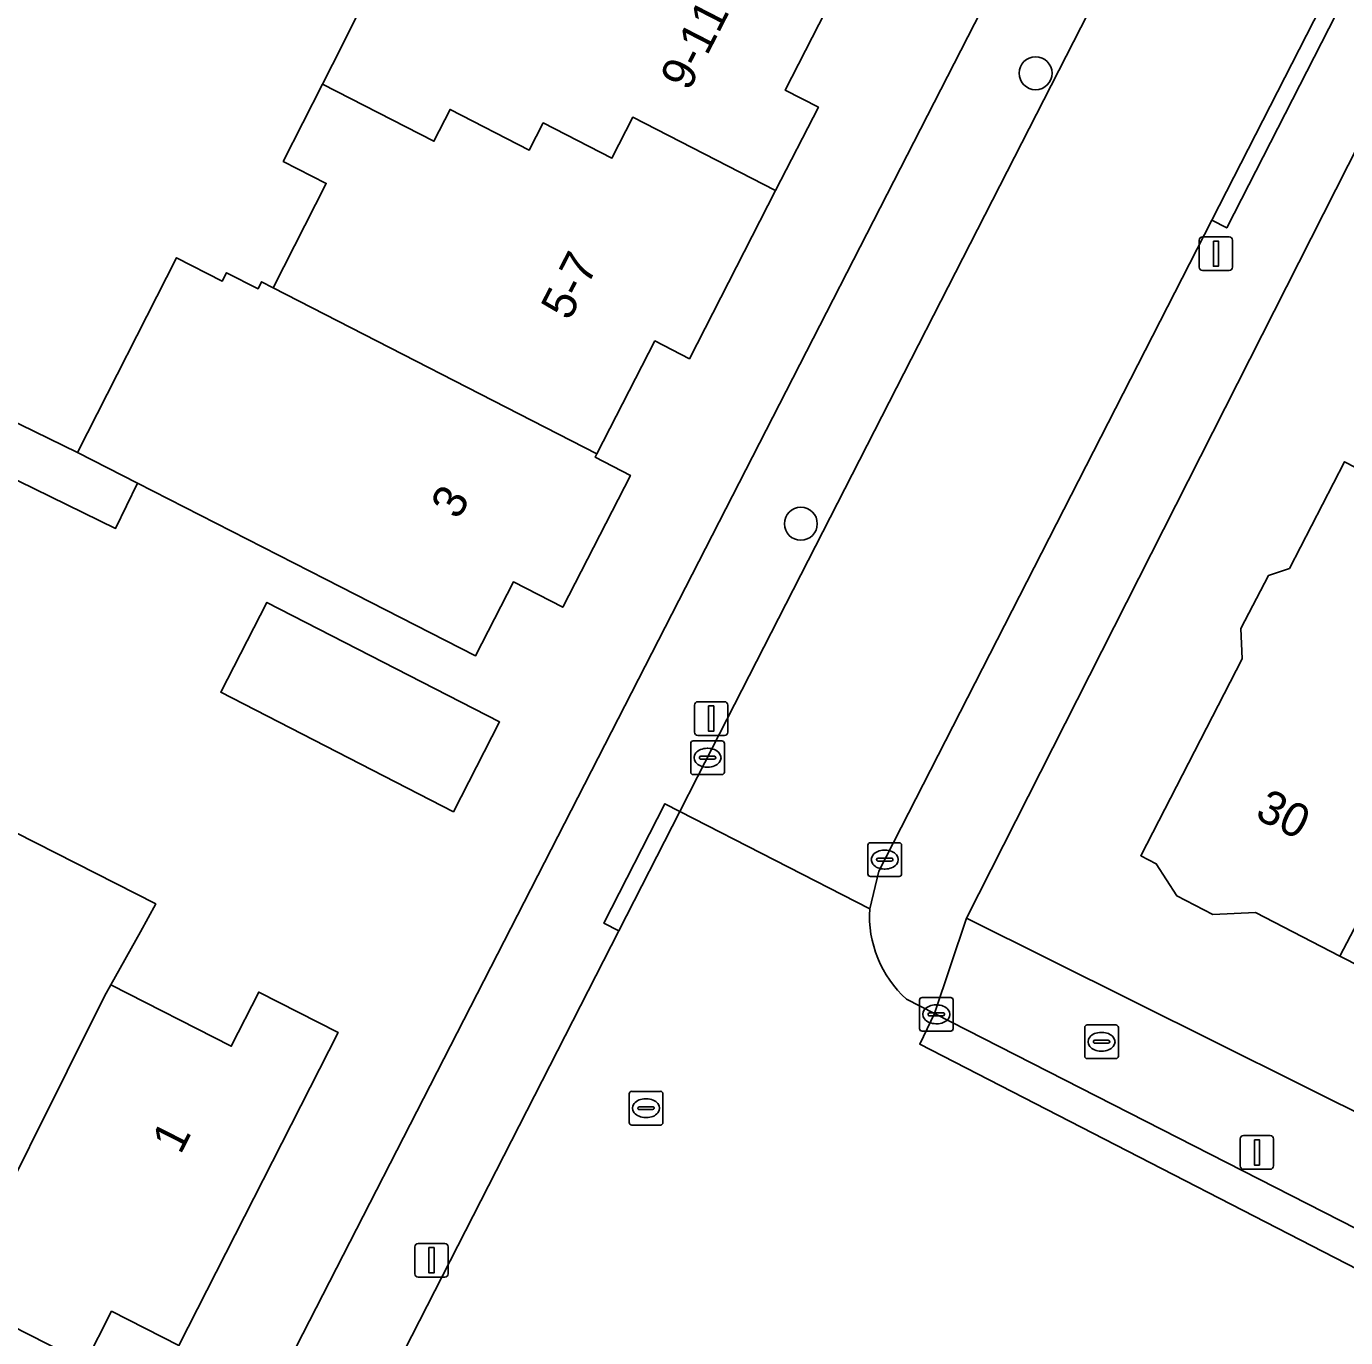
# Model space of a CAD drawing. Extents: x 160349 to 161355, y 381727 to 382854.
# Drawn here: x 161117.06 to 161156.25, y 382350.04 to 382388.98 of the extents above; entities that cross this region are included whole.
import ezdxf

# ---------------------------------------------------------------- set-up
doc = ezdxf.new("R2010")
doc.units = 0
for name, color, linetype in [('IMGEO_Boom', 7, 'Continuous'), ('IMGEO_Brandkraan', 7, 'Continuous'), ('IMGEO_Erf', 7, 'Continuous'), ('IMGEO_Kolk', 7, 'Continuous'), ('IMGEO_Lichtmast', 7, 'Continuous'), ('IMGEO_Pand', 7, 'Continuous'), ('IMGEO_Pand_nummerreeks', 7, 'Continuous'), ('IMGEO_Parkeervlak_open', 7, 'Continuous'), ('IMGEO_Rijbaan_lokaal_open', 7, 'Continuous'), ('IMGEO_Rioolput', 7, 'Continuous'), ('IMGEO_Voetpad_open', 7, 'Continuous')]:
    doc.layers.add(name, color=color, linetype=linetype)

msp = doc.modelspace()

# ---------------------------------------------------------------- linework, layer by layer
at = {"layer": 'IMGEO_Boom'}
for centre in [(161147.045, 382387.59), (161140.071, 382374.212)]:
    msp.add_circle(centre, 0.489, dxfattribs=at)
at = {"layer": 'IMGEO_Brandkraan'}
for p, q in [((161148.502, 382358.402), (161148.502, 382359.254)), ((161148.577, 382359.328), (161149.429, 382359.328)), ((161149.503, 382359.254), (161149.503, 382358.402)), ((161148.761, 382358.822), (161148.761, 382358.834)), ((161148.804, 382358.871), (161149.202, 382358.871)), ((161148.99, 382359.108), (161149.015, 382359.108)), ((161149.245, 382358.834), (161149.245, 382358.822)), ((161149.199, 382358.785), (161148.801, 382358.785)), ((161149.013, 382358.548), (161148.988, 382358.548)), ((161149.429, 382358.328), (161148.577, 382358.328))]:
    msp.add_line(p, q, dxfattribs=at)
for points in [[(161148.502, 382358.402), (161148.502, 382359.254)], [(161148.577, 382359.328), (161149.429, 382359.328)], [(161149.503, 382359.254), (161149.503, 382358.402)], [(161149.429, 382358.328), (161148.577, 382358.328)]]:
    msp.add_lwpolyline(points, dxfattribs=at)
for centre, radius, start, end in [((161148.579, 382359.252), 0.0765, 91.552, 178.448), ((161148.579, 382359.252), 0.0765, 91.552, 178.448), ((161149.427, 382359.252), 0.0765, 1.552, 88.448), ((161149.427, 382359.252), 0.0765, 1.552, 88.448), ((161148.801, 382358.831), 0.0403, 85.8775, 175.7526), ((161148.798, 382358.821), 0.0366, 178.938, 274.7102), ((161149.202, 382358.828), 0.043, 264.8664, 352.4533), ((161149.206, 382358.833), 0.0386, 1.7309, 96.639), ((161148.579, 382358.404), 0.0765, 181.552, 268.448), ((161148.579, 382358.404), 0.0765, 181.552, 268.448), ((161149.427, 382358.404), 0.0765, 271.552, 358.448), ((161149.427, 382358.404), 0.0765, 271.552, 358.448)]:
    msp.add_arc(centre, radius, start, end, dxfattribs=at)
for centre, major_axis, ratio, start_param, end_param in [((161148.989, 382358.828), (-0.387, 0.002), 0.722429, 4.712389, 7.853982), ((161149.014, 382358.828), (-0.39, 0.002), 0.717154, 1.570796, 4.712389)]:
    msp.add_ellipse(centre, major_axis=major_axis, ratio=ratio, start_param=start_param, end_param=end_param, dxfattribs=at)
at = {"layer": 'IMGEO_Erf'}
for points in [[(161085.402, 382359.661), (161120.886, 382341.599), (161134.444, 382368.034), (161148.024, 382394.51), (161143.581, 382396.8), (161142.597, 382394.882), (161144.361, 382393.977), (161142.376, 382390.109), (161141.41, 382390.61), (161139.602, 382387.088), (161140.592, 382386.58), (161139.322, 382384.105), (161136.76, 382379.113), (161135.734, 382379.639), (161134.013, 382376.286), (161133.961, 382376.185), (161135.006, 382375.648), (161132.996, 382371.733), (161131.53, 382372.486), (161130.402, 382370.287), (161125.954, 382372.57), (161120.368, 382375.417), (161119.712, 382374.074), (161114.89, 382376.429)], [(161104.527, 382383.189), (161118.585, 382376.323), (161121.527, 382382.112), (161122.885, 382381.416), (161123.013, 382381.667), (161123.946, 382381.191), (161124.052, 382381.398), (161124.398, 382381.221), (161125.974, 382384.318), (161124.693, 382384.97), (161125.863, 382387.269), (161126.157, 382387.847), (161128.162, 382391.847)], [(161157.062, 382386.302), (161144.994, 382362.495), (161162.331, 382353.867)], [(161156.726, 382361.041), (161156.083, 382361.373), (161153.575, 382362.667), (161152.312, 382362.607), (161151.242, 382363.159), (161150.627, 382364.116), (161150.167, 382364.354), (161153.185, 382370.204), (161153.143, 382371.1), (161153.958, 382372.679), (161154.585, 382372.88), (161156.221, 382376.051), (161160.665, 382373.759)], [(161114.958, 382365.948), (161120.906, 382362.92), (161120.451, 382362.093), (161119.569, 382360.516), (161123.148, 382358.695), (161123.966, 382360.303), (161126.327, 382359.101), (161121.596, 382349.807), (161119.596, 382350.825), (161118.809, 382349.28), (161114.934, 382351.253)]]:
    msp.add_lwpolyline(points, dxfattribs=at)
msp.add_lwpolyline([(161124.208, 382371.877), (161131.122, 382368.328), (161129.751, 382365.657), (161122.837, 382369.206)], close=True, dxfattribs=at)
at = {"layer": 'IMGEO_Kolk'}
for p, q in [((161136.798, 382366.837), (161136.798, 382367.689)), ((161136.873, 382367.763), (161137.725, 382367.763)), ((161137.286, 382367.543), (161137.311, 382367.543)), ((161137.799, 382367.689), (161137.799, 382366.837)), ((161137.057, 382367.257), (161137.057, 382367.269)), ((161137.495, 382367.22), (161137.097, 382367.22)), ((161137.1, 382367.306), (161137.498, 382367.306)), ((161137.541, 382367.269), (161137.541, 382367.257)), ((161137.725, 382366.763), (161136.873, 382366.763)), ((161137.309, 382366.983), (161137.284, 382366.983)), ((161142.137, 382364.738), (161142.989, 382364.738)), ((161142.062, 382363.812), (161142.062, 382364.664)), ((161142.55, 382364.518), (161142.575, 382364.518)), ((161143.063, 382364.664), (161143.063, 382363.812)), ((161142.321, 382364.232), (161142.321, 382364.244)), ((161142.759, 382364.195), (161142.361, 382364.195)), ((161142.364, 382364.281), (161142.762, 382364.281)), ((161142.573, 382363.958), (161142.548, 382363.958)), ((161142.805, 382364.244), (161142.805, 382364.232)), ((161142.989, 382363.738), (161142.137, 382363.738)), ((161143.595, 382359.217), (161143.595, 382360.069)), ((161143.67, 382360.143), (161144.522, 382360.143)), ((161144.596, 382360.069), (161144.596, 382359.217)), ((161143.854, 382359.637), (161143.854, 382359.649)), ((161144.292, 382359.6), (161143.894, 382359.6)), ((161143.897, 382359.686), (161144.295, 382359.686)), ((161144.083, 382359.923), (161144.108, 382359.923)), ((161144.338, 382359.649), (161144.338, 382359.637)), ((161144.106, 382359.363), (161144.081, 382359.363)), ((161144.522, 382359.143), (161143.67, 382359.143))]:
    msp.add_line(p, q, dxfattribs=at)
for points in [[(161136.798, 382366.837), (161136.798, 382367.689)], [(161136.873, 382367.763), (161137.725, 382367.763)], [(161137.799, 382367.689), (161137.799, 382366.837)], [(161137.725, 382366.763), (161136.873, 382366.763)], [(161142.137, 382364.738), (161142.989, 382364.738)], [(161142.062, 382363.812), (161142.062, 382364.664)], [(161143.063, 382364.664), (161143.063, 382363.812)], [(161142.989, 382363.738), (161142.137, 382363.738)], [(161143.595, 382359.217), (161143.595, 382360.069)], [(161143.67, 382360.143), (161144.522, 382360.143)], [(161144.596, 382360.069), (161144.596, 382359.217)], [(161144.522, 382359.143), (161143.67, 382359.143)]]:
    msp.add_lwpolyline(points, dxfattribs=at)
for centre, radius, start, end in [((161136.875, 382367.687), 0.0765, 91.552, 178.448), ((161136.875, 382367.687), 0.0765, 91.552, 178.448), ((161137.723, 382367.687), 0.0765, 1.552, 88.448), ((161137.723, 382367.687), 0.0765, 1.552, 88.448), ((161137.097, 382367.266), 0.0403, 85.8775, 175.7526), ((161137.094, 382367.256), 0.0366, 178.938, 274.7102), ((161137.498, 382367.263), 0.043, 264.8664, 352.4533), ((161137.502, 382367.268), 0.0386, 1.7309, 96.639), ((161136.875, 382366.839), 0.0765, 181.552, 268.448), ((161136.875, 382366.839), 0.0765, 181.552, 268.448), ((161137.723, 382366.839), 0.0765, 271.552, 358.448), ((161137.723, 382366.839), 0.0765, 271.552, 358.448), ((161142.139, 382364.662), 0.0765, 91.552, 178.448), ((161142.139, 382364.662), 0.0765, 91.552, 178.448), ((161142.987, 382364.662), 0.0765, 1.552, 88.448), ((161142.987, 382364.662), 0.0765, 1.552, 88.448), ((161142.361, 382364.241), 0.0403, 85.8775, 175.7526), ((161142.358, 382364.231), 0.0366, 178.938, 274.7102), ((161142.762, 382364.238), 0.043, 264.8664, 352.4533), ((161142.766, 382364.243), 0.0386, 1.7309, 96.639), ((161142.139, 382363.814), 0.0765, 181.552, 268.448), ((161142.139, 382363.814), 0.0765, 181.552, 268.448), ((161142.987, 382363.814), 0.0765, 271.552, 358.448), ((161142.987, 382363.814), 0.0765, 271.552, 358.448), ((161143.672, 382360.067), 0.0765, 91.552, 178.448), ((161143.672, 382360.067), 0.0765, 91.552, 178.448), ((161144.52, 382360.067), 0.0765, 1.552, 88.448), ((161144.52, 382360.067), 0.0765, 1.552, 88.448), ((161143.894, 382359.646), 0.0403, 85.8775, 175.7526), ((161143.891, 382359.636), 0.0366, 178.938, 274.7102), ((161144.295, 382359.643), 0.043, 264.8664, 352.4533), ((161144.299, 382359.648), 0.0386, 1.7309, 96.639), ((161143.672, 382359.219), 0.0765, 181.552, 268.448), ((161143.672, 382359.219), 0.0765, 181.552, 268.448), ((161144.52, 382359.219), 0.0765, 271.552, 358.448), ((161144.52, 382359.219), 0.0765, 271.552, 358.448)]:
    msp.add_arc(centre, radius, start, end, dxfattribs=at)
for centre, major_axis, ratio, start_param, end_param in [((161137.285, 382367.263), (-0.387, 0.002), 0.722429, 4.712389, 7.853982), ((161137.31, 382367.263), (-0.39, 0.002), 0.717154, 1.570796, 4.712389), ((161142.549, 382364.238), (-0.387, 0.002), 0.722429, 4.712389, 7.853982), ((161142.574, 382364.238), (-0.39, 0.002), 0.717154, 1.570796, 4.712389), ((161144.082, 382359.643), (-0.387, 0.002), 0.722429, 4.712389, 7.853982), ((161144.107, 382359.643), (-0.39, 0.002), 0.717154, 1.570796, 4.712389)]:
    msp.add_ellipse(centre, major_axis=major_axis, ratio=ratio, start_param=start_param, end_param=end_param, dxfattribs=at)
at = {"layer": 'IMGEO_Lichtmast'}
for p, q in [((161152.006, 382382.731), (161152.796, 382382.731)), ((161152.796, 382382.731), (161152.006, 382382.731)), ((161151.906, 382381.831), (161151.906, 382382.631)), ((161151.906, 382382.631), (161151.906, 382381.831)), ((161152.896, 382382.631), (161152.896, 382381.831)), ((161152.896, 382381.831), (161152.896, 382382.631)), ((161152.796, 382381.731), (161152.006, 382381.731)), ((161152.006, 382381.731), (161152.796, 382381.731)), ((161136.911, 382368.026), (161136.911, 382368.826)), ((161136.911, 382368.826), (161136.911, 382368.026)), ((161137.011, 382368.926), (161137.801, 382368.926)), ((161137.801, 382368.926), (161137.011, 382368.926)), ((161137.901, 382368.826), (161137.901, 382368.026)), ((161137.901, 382368.026), (161137.901, 382368.826)), ((161137.801, 382367.926), (161137.011, 382367.926)), ((161137.011, 382367.926), (161137.801, 382367.926)), ((161153.124, 382355.142), (161153.124, 382355.942)), ((161153.124, 382355.942), (161153.124, 382355.142)), ((161153.224, 382356.042), (161154.014, 382356.042)), ((161154.014, 382356.042), (161153.224, 382356.042)), ((161154.114, 382355.942), (161154.114, 382355.142)), ((161154.114, 382355.142), (161154.114, 382355.942)), ((161154.014, 382355.042), (161153.224, 382355.042)), ((161153.224, 382355.042), (161154.014, 382355.042)), ((161128.604, 382351.94), (161128.604, 382352.74)), ((161128.604, 382352.74), (161128.604, 382351.94)), ((161128.704, 382352.84), (161129.494, 382352.84)), ((161129.494, 382352.84), (161128.704, 382352.84)), ((161129.594, 382352.74), (161129.594, 382351.94)), ((161129.594, 382351.94), (161129.594, 382352.74)), ((161129.494, 382351.84), (161128.704, 382351.84)), ((161128.704, 382351.84), (161129.494, 382351.84))]:
    msp.add_line(p, q, dxfattribs=at)
for points in [[(161152.326, 382382.606), (161152.476, 382382.606), (161152.476, 382381.856), (161152.326, 382381.856), (161152.326, 382382.606)], [(161137.331, 382368.801), (161137.481, 382368.801), (161137.481, 382368.051), (161137.331, 382368.051), (161137.331, 382368.801)], [(161153.544, 382355.917), (161153.694, 382355.917), (161153.694, 382355.167), (161153.544, 382355.167), (161153.544, 382355.917)], [(161129.024, 382352.715), (161129.174, 382352.715), (161129.174, 382351.965), (161129.024, 382351.965), (161129.024, 382352.715)]]:
    msp.add_lwpolyline(points, dxfattribs=at)
for centre, start, end in [((161152.006, 382382.631), 90, 180), ((161152.006, 382382.631), 90, 180), ((161152.796, 382382.631), 0, 90), ((161152.796, 382382.631), 360, 90), ((161152.006, 382381.831), 180, 270), ((161152.006, 382381.831), 180, 270), ((161152.796, 382381.831), 270, 0), ((161152.796, 382381.831), 270, 0), ((161137.011, 382368.826), 90, 180), ((161137.011, 382368.826), 90, 180), ((161137.801, 382368.826), 0, 90), ((161137.801, 382368.826), 360, 90), ((161137.011, 382368.026), 180, 270), ((161137.011, 382368.026), 180, 270), ((161137.801, 382368.026), 270, 0), ((161137.801, 382368.026), 270, 0), ((161153.224, 382355.942), 90, 180), ((161153.224, 382355.942), 90, 180), ((161154.014, 382355.942), 0, 90), ((161154.014, 382355.942), 360, 90), ((161153.224, 382355.142), 180, 270), ((161153.224, 382355.142), 180, 270), ((161154.014, 382355.142), 270, 0), ((161154.014, 382355.142), 270, 0), ((161128.704, 382352.74), 90, 180), ((161128.704, 382352.74), 90, 180), ((161129.494, 382352.74), 0, 90), ((161129.494, 382352.74), 360, 90), ((161128.704, 382351.94), 180, 270), ((161128.704, 382351.94), 180, 270), ((161129.494, 382351.94), 270, 0), ((161129.494, 382351.94), 270, 0)]:
    msp.add_arc(centre, 0.1, start, end, dxfattribs=at)
at = {"layer": 'IMGEO_Pand'}
for points in [[(161141.41, 382390.61), (161131.799, 382395.598), (161131.49, 382394.995), (161131.214, 382394.457), (161129.752, 382391.61), (161128.397, 382392.305), (161128.162, 382391.847), (161126.157, 382387.847), (161125.863, 382387.269), (161129.169, 382385.572), (161129.652, 382386.513), (161132.005, 382385.306), (161132.419, 382386.114), (161134.456, 382385.069), (161135.078, 382386.282), (161139.322, 382384.105), (161140.592, 382386.58), (161139.602, 382387.088)], [(161139.322, 382384.105), (161135.078, 382386.282), (161134.456, 382385.069), (161132.419, 382386.114), (161132.005, 382385.306), (161129.652, 382386.513), (161129.169, 382385.572), (161125.863, 382387.269), (161124.693, 382384.97), (161125.974, 382384.318), (161124.398, 382381.221), (161134.013, 382376.286), (161135.734, 382379.639), (161136.76, 382379.113)], [(161124.398, 382381.221), (161124.052, 382381.398), (161123.946, 382381.191), (161123.013, 382381.667), (161122.885, 382381.416), (161121.527, 382382.112), (161118.585, 382376.323), (161120.368, 382375.417), (161125.954, 382372.57), (161130.402, 382370.287), (161131.53, 382372.486), (161132.996, 382371.733), (161135.006, 382375.648), (161133.961, 382376.185), (161134.013, 382376.286)], [(161156.083, 382361.373), (161162.159, 382372.952), (161160.665, 382373.759), (161156.221, 382376.051), (161154.585, 382372.88), (161153.958, 382372.679), (161153.143, 382371.1), (161153.185, 382370.204), (161150.167, 382364.354), (161150.627, 382364.116), (161151.242, 382363.159), (161152.312, 382362.607), (161153.575, 382362.667)], [(161156.083, 382361.373), (161156.726, 382361.041), (161156.992, 382360.21), (161158.305, 382359.533), (161159.689, 382359.598), (161160.92, 382358.963), (161161.196, 382358.099), (161162.699, 382357.323), (161170.234, 382360.486), (161167.047, 382367.947), (161165.958, 382365.053), (161160.347, 382367.948), (161161.953, 382371.06), (161161.467, 382371.311), (161162.269, 382372.893), (161162.159, 382372.952)], [(161129.751, 382365.657), (161131.122, 382368.328), (161124.208, 382371.877), (161122.837, 382369.206)], [(161119.569, 382360.516), (161120.451, 382362.093), (161120.906, 382362.92), (161114.958, 382365.948), (161113.54, 382363.161), (161113.474, 382363.025), (161112.873, 382361.843), (161108.122, 382352.504), (161114.038, 382349.493), (161114.934, 382351.253), (161119.385, 382360.186)], [(161119.569, 382360.516), (161119.385, 382360.186), (161114.934, 382351.253), (161118.809, 382349.28), (161119.596, 382350.825), (161121.596, 382349.807), (161126.327, 382359.101), (161123.966, 382360.303), (161123.148, 382358.695)]]:
    msp.add_lwpolyline(points, close=True, dxfattribs=at)
at = {"layer": 'IMGEO_Parkeervlak_open'}
msp.add_lwpolyline([(161161.921, 382350.6), (161161.391, 382350.814), (161144.038, 382359.672), (161143.605, 382358.754), (161160.389, 382350.126)], dxfattribs=at)
at = {"layer": 'IMGEO_Rijbaan_lokaal_open'}
msp.add_lwpolyline([(161174.42, 382426.454), (161169.03, 382429.211), (161164.241, 382419.871), (161155.951, 382403.754), (161150.573, 382393.237), (161137.001, 382366.692), (161136.477, 382365.667), (161142.118, 382362.779), (161142.391, 382363.896), (161152.278, 382383.224), (161156.827, 382392.117)], close=True, dxfattribs=at)
for points in [[(161142.118, 382362.779), (161136.477, 382365.667), (161134.665, 382362.123), (161123.504, 382340.294), (161123.098, 382339.501)], [(161160.389, 382350.126), (161143.605, 382358.754), (161144.038, 382359.672), (161143.211, 382360.094)]]:
    msp.add_lwpolyline(points, dxfattribs=at)
msp.add_arc((161145.432, 382362.563), 3.321, 176.2692, 228.031, dxfattribs=at)
at = {"layer": 'IMGEO_Rioolput'}
for p, q in [((161134.971, 382356.43), (161134.971, 382357.282)), ((161135.046, 382357.356), (161135.898, 382357.356)), ((161135.972, 382357.282), (161135.972, 382356.43)), ((161135.23, 382356.85), (161135.23, 382356.862)), ((161135.273, 382356.899), (161135.671, 382356.899)), ((161135.459, 382357.136), (161135.484, 382357.136)), ((161135.714, 382356.862), (161135.714, 382356.85)), ((161135.668, 382356.813), (161135.27, 382356.813)), ((161135.482, 382356.576), (161135.457, 382356.576)), ((161135.898, 382356.356), (161135.046, 382356.356))]:
    msp.add_line(p, q, dxfattribs=at)
for points in [[(161134.971, 382356.43), (161134.971, 382357.282)], [(161135.046, 382357.356), (161135.898, 382357.356)], [(161135.972, 382357.282), (161135.972, 382356.43)], [(161135.898, 382356.356), (161135.046, 382356.356)]]:
    msp.add_lwpolyline(points, dxfattribs=at)
for centre, radius, start, end in [((161135.048, 382357.28), 0.0765, 91.552, 178.448), ((161135.048, 382357.28), 0.0765, 91.552, 178.448), ((161135.896, 382357.28), 0.0765, 1.552, 88.448), ((161135.896, 382357.28), 0.0765, 1.552, 88.448), ((161135.27, 382356.859), 0.0403, 85.8775, 175.7526), ((161135.267, 382356.849), 0.0366, 178.938, 274.7102), ((161135.671, 382356.856), 0.043, 264.8664, 352.4533), ((161135.675, 382356.861), 0.0386, 1.7309, 96.639), ((161135.048, 382356.432), 0.0765, 181.552, 268.448), ((161135.048, 382356.432), 0.0765, 181.552, 268.448), ((161135.896, 382356.432), 0.0765, 271.552, 358.448), ((161135.896, 382356.432), 0.0765, 271.552, 358.448)]:
    msp.add_arc(centre, radius, start, end, dxfattribs=at)
for centre, major_axis, ratio, start_param, end_param in [((161135.458, 382356.856), (-0.387, 0.002), 0.722429, 4.712389, 7.853982), ((161135.483, 382356.856), (-0.39, 0.002), 0.717154, 1.570796, 4.712389)]:
    msp.add_ellipse(centre, major_axis=major_axis, ratio=ratio, start_param=start_param, end_param=end_param, dxfattribs=at)
at = {"layer": 'IMGEO_Voetpad_open'}
for points in [[(161143.211, 382360.094), (161144.038, 382359.672), (161144.994, 382362.495), (161157.062, 382386.302), (161158.746, 382389.625), (161158.773, 382389.678), (161173.417, 382418.063), (161176.353, 382423.736), (161179.413, 382429.66), (161182.517, 382435.623), (161185.705, 382441.548), (161189.65, 382448.632), (161192.202, 382452.95), (161196.159, 382459.448), (161200.028, 382465.315), (161203.847, 382471.179), (161204.735, 382472.289), (161210.047, 382479.381), (161217.079, 382488.697)], [(161185.786, 382447.958), (161181.009, 382439.313), (161175.683, 382428.919), (161174.42, 382426.454), (161156.827, 382392.117), (161157.272, 382391.89), (161152.723, 382382.997), (161152.278, 382383.224), (161142.391, 382363.896), (161142.118, 382362.779)], [(161149.186, 382397.232), (161148.024, 382394.51), (161134.444, 382368.034), (161120.886, 382341.599), (161123.504, 382340.294), (161134.665, 382362.123), (161134.22, 382362.35), (161136.032, 382365.894)], [(161136.032, 382365.894), (161136.477, 382365.667), (161137.001, 382366.692), (161150.573, 382393.237)], [(161114.89, 382376.429), (161119.712, 382374.074), (161120.368, 382375.417), (161118.585, 382376.323), (161104.527, 382383.189)], [(161162.331, 382353.867), (161144.994, 382362.495), (161144.038, 382359.672), (161161.391, 382350.814), (161161.921, 382350.6)]]:
    msp.add_lwpolyline(points, dxfattribs=at)
for points in [[(161152.278, 382383.224), (161152.723, 382382.997), (161157.272, 382391.89), (161156.827, 382392.117)], [(161136.477, 382365.667), (161136.032, 382365.894), (161134.22, 382362.35), (161134.665, 382362.123)]]:
    msp.add_lwpolyline(points, close=True, dxfattribs=at)
msp.add_arc((161145.432, 382362.563), 3.321, 176.2692, 228.031, dxfattribs=at)

# ---------------------------------------------------------------- texts
at = {"layer": 'IMGEO_Pand_nummerreeks'}
for s, rotation, p in [('9-11', 62.8248, (161136.74, 382387.029)), ('5-7', 62.8306, (161133.195, 382380.21)), ('3', 58.8943, (161129.882, 382374.301)), ('30', 333.2555, (161153.524, 382365.484)), ('1', 63.0196, (161121.643, 382355.454))]:
    msp.add_text(s, height=1, rotation=rotation, dxfattribs=at).set_placement(p)

doc.saveas('drawing.dxf')
